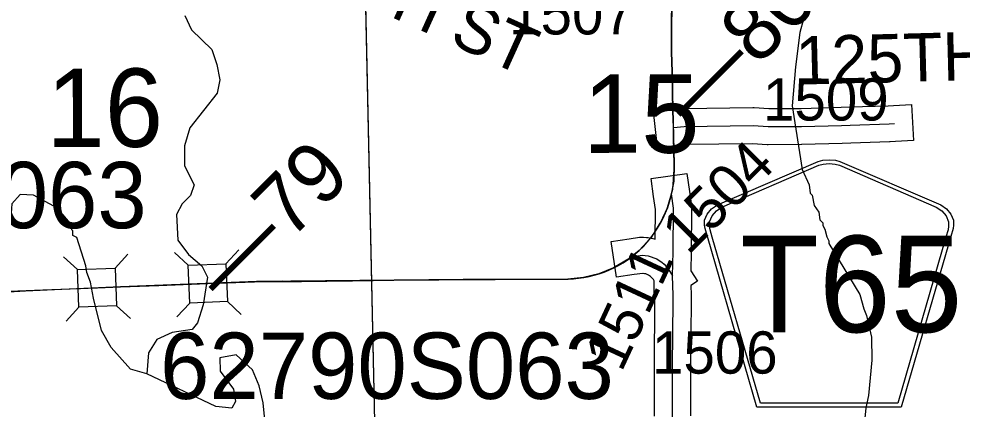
# Model space of a CAD drawing. Extents: x 23.6 to 68.7, y -63 to -29.
# Drawn here: x 46.899 to 48.463, y -36.541 to -35.894 of the extents above; entities that cross this region are included whole.
import ezdxf

# ---------------------------------------------------------------- set-up
doc = ezdxf.new("R2010")
doc.units = 0
for name, color, linetype in [('tdCoHydroRiver', 7, 'Continuous'), ('tdCoPriCL', 7, 'Continuous'), ('tdCoPrimary', 7, 'Continuous'), ('tdCoPriNonDiv', 7, 'Continuous'), ('tdCoPriNonDivCL', 7, 'Continuous'), ('tdCoSecRdNmbr', 7, 'Continuous'), ('tdCoSecRdTxt', 7, 'Continuous'), ('tdCoSecRteBand', 7, 'Continuous'), ('tdCoSecRteCL', 7, 'Continuous'), ('tdCoSectLine', 7, 'Continuous'), ('tdCoSectLinePart', 7, 'Continuous'), ('tdCoSectNmbr', 7, 'Continuous'), ('tdCoShieldCoRte', 7, 'Continuous'), ('tdCoStrucNonDivPri', 7, 'Continuous'), ('tdCoStrucPriMaintName', 7, 'Continuous'), ('tdCoSurfGravel', 7, 'Continuous'), ('tdStHwyPriRefPost1', 7, 'Continuous'), ('tdStHwyPriRefPost5', 7, 'Continuous')]:
    doc.layers.add(name, color=color, linetype=linetype)

msp = doc.modelspace()

# ---------------------------------------------------------------- linework, layer by layer
at = {"layer": 'tdCoHydroRiver'}
for points in [[(48.2061, -35.8725), (48.194, -35.9168), (48.1867, -35.9737), (48.1811, -36.0385), (48.198, -36.1441), (48.2094, -36.1692), (48.2111, -36.1834), (48.2143, -36.1865), (48.2176, -36.2038), (48.2256, -36.2148), (48.2273, -36.2274), (48.2321, -36.2321), (48.2322, -36.2368), (48.2354, -36.2431), (48.2387, -36.2557), (48.2419, -36.262), (48.242, -36.2667), (48.2934, -36.3514), (48.3, -36.375), (48.3048, -36.386), (48.3131, -36.4222), (48.3136, -36.4601), (48.3079, -36.5186), (48.3034, -36.5391), (48.302, -36.5565)], [(47.174, -35.8885), (47.1853, -35.9121), (47.2188, -35.9449), (47.2269, -35.97), (47.2319, -35.9952), (47.2274, -36.0174), (47.1823, -36.0747), (47.1732, -36.1048), (47.1735, -36.1379), (47.1896, -36.1693), (47.1835, -36.1868), (47.1695, -36.2011), (47.1602, -36.2186), (47.1622, -36.2612), (47.1799, -36.2847), (47.2022, -36.3034), (47.2118, -36.3222), (47.2044, -36.3681), (47.1953, -36.3982), (47.186, -36.4093), (47.1529, -36.4144), (47.1277, -36.4257), (47.1138, -36.448), (47.111, -36.4827)], [(47.111, -36.4827), (47.0841, -36.4751), (47.0521, -36.4392), (47.036, -36.4109), (47.0228, -36.3574), (47.0178, -36.3306), (47.0113, -36.3149), (47.0096, -36.3039), (46.9949, -36.2567), (46.9885, -36.2536), (46.9884, -36.2457), (46.9868, -36.2442), (46.9868, -36.2363), (46.9628, -36.2081), (46.9231, -36.1865), (46.901, -36.1851), (46.8869, -36.2011), (46.8829, -36.2627), (46.8702, -36.2597), (46.8558, -36.2424), (46.8541, -36.2346), (46.8366, -36.219), (46.8208, -36.2192)], [(47.3283, -36.7282), (47.3721, -36.6882), (47.3799, -36.6771), (47.3796, -36.655), (47.3669, -36.6441), (47.3304, -36.6287), (47.3112, -36.6037), (47.3041, -36.5311), (47.2975, -36.5028), (47.2861, -36.4761), (47.259, -36.4511), (47.2322, -36.4562), (47.2325, -36.4782), (47.2549, -36.508), (47.2583, -36.5285), (47.2521, -36.5396), (47.2252, -36.5367), (47.111, -36.4827)]]:
    msp.add_lwpolyline(points, dxfattribs=at)
at = {"layer": 'tdCoPriCL'}
msp.add_lwpolyline([(46.8614, -36.3477), (46.9386, -36.3436), (46.9983, -36.3411), (47.0294, -36.3399), (47.0671, -36.3384), (47.1307, -36.3362), (47.2119, -36.333), (47.3358, -36.3285), (47.367, -36.3294), (47.4826, -36.328), (47.5201, -36.3273), (47.5951, -36.3268), (47.6358, -36.3263), (47.6886, -36.3266), (47.7399, -36.3258), (47.7926, -36.3258), (47.8094, -36.3256), (47.8181, -36.3252), (47.8268, -36.3243), (47.8354, -36.323), (47.844, -36.3214), (47.8525, -36.3193), (47.8608, -36.3168), (47.8691, -36.314), (47.8772, -36.3107), (47.8851, -36.3071), (47.8929, -36.3031), (47.9004, -36.2987), (47.9105, -36.292), (47.9147, -36.2886), (47.9273, -36.2785), (47.9341, -36.2717), (47.9406, -36.2646), (47.9467, -36.2572), (47.9524, -36.2494), (47.9577, -36.2414), (47.9626, -36.2331), (47.967, -36.2246), (47.9711, -36.2159), (47.9746, -36.207), (47.9801, -36.1882), (47.981, -36.1845), (47.9828, -36.1771), (47.985, -36.1631), (47.9857, -36.1355), (47.9847, -36.0911), (47.9843, -36.0745), (47.9835, -36.0474), (47.9823, -35.9823), (47.9813, -35.949), (47.981, -35.8977), (47.982, -35.8704)], dxfattribs=at)
at = {"layer": 'tdCoPrimary'}
for points in [[(46.8697, -36.3465), (46.939, -36.3436), (46.9987, -36.3411), (47.0012, -36.341), (47.0645, -36.3385), (47.0675, -36.3384), (47.1311, -36.3362), (47.191, -36.3337), (47.1915, -36.3337), (47.2405, -36.3318), (47.2934, -36.3298), (47.3362, -36.3295), (47.3674, -36.3294), (47.452, -36.3286), (47.5205, -36.3273), (47.5955, -36.3268), (47.6362, -36.3263), (47.6889, -36.3266), (47.7402, -36.3258), (47.793, -36.3258), (47.8098, -36.3256), (47.8185, -36.3252), (47.8272, -36.3243), (47.8358, -36.323), (47.8444, -36.3214), (47.8528, -36.3193), (47.8612, -36.3168), (47.8695, -36.314), (47.8775, -36.3107), (47.8855, -36.3071), (47.8932, -36.3031), (47.9008, -36.2987), (47.9109, -36.292), (47.9151, -36.2886), (47.9277, -36.2785), (47.9345, -36.2717), (47.9409, -36.2646), (47.947, -36.2572), (47.9527, -36.2494), (47.958, -36.2414), (47.9629, -36.2331), (47.9674, -36.2246), (47.9714, -36.2159), (47.975, -36.207), (47.9804, -36.1882), (47.9813, -36.1845), (47.9831, -36.1771), (47.9854, -36.1631), (47.9861, -36.1355), (47.9851, -36.0911), (47.9847, -36.0745), (47.9839, -36.0474), (47.9827, -35.9823), (47.9817, -35.949), (47.9814, -35.8977), (47.9824, -35.8704)], [(47.3362, -36.3295), (47.3674, -36.3294), (47.452, -36.3286), (47.5205, -36.3273), (47.5955, -36.3268), (47.6362, -36.3263), (47.6889, -36.3266), (47.7402, -36.3258), (47.793, -36.3258), (47.8098, -36.3256), (47.8185, -36.3252), (47.8272, -36.3243), (47.8358, -36.323), (47.8444, -36.3214), (47.8528, -36.3193), (47.8612, -36.3168), (47.8695, -36.314), (47.8775, -36.3107), (47.8855, -36.3071), (47.8932, -36.3031), (47.9008, -36.2987), (47.9109, -36.292), (47.9151, -36.2886), (47.9277, -36.2785), (47.9345, -36.2717), (47.9409, -36.2646), (47.947, -36.2572), (47.9527, -36.2494), (47.958, -36.2414), (47.9629, -36.2331), (47.9674, -36.2246), (47.9714, -36.2159), (47.975, -36.207), (47.9804, -36.1882), (47.9813, -36.1845), (47.9831, -36.1771), (47.9854, -36.1631), (47.9861, -36.1355), (47.9851, -36.0911), (47.9847, -36.0745), (47.9839, -36.0474), (47.9827, -35.9823), (47.9817, -35.949), (47.9814, -35.8977), (47.9824, -35.8704)], [(47.3362, -36.3295), (47.3674, -36.3294), (47.452, -36.3286), (47.5205, -36.3273), (47.5955, -36.3268), (47.6362, -36.3263), (47.6889, -36.3266), (47.7402, -36.3258), (47.793, -36.3258), (47.8098, -36.3256), (47.8185, -36.3252), (47.8272, -36.3243), (47.8358, -36.323), (47.8444, -36.3214), (47.8528, -36.3193), (47.8612, -36.3168), (47.8695, -36.314), (47.8775, -36.3107), (47.8855, -36.3071), (47.8932, -36.3031), (47.9008, -36.2987), (47.9109, -36.292), (47.9151, -36.2886), (47.9277, -36.2785), (47.9345, -36.2717), (47.9409, -36.2646), (47.947, -36.2572), (47.9527, -36.2494), (47.958, -36.2414), (47.9629, -36.2331), (47.9674, -36.2246), (47.9714, -36.2159), (47.975, -36.207), (47.9804, -36.1882), (47.9813, -36.1845), (47.9831, -36.1771), (47.9854, -36.1631), (47.9861, -36.1355), (47.9851, -36.0911), (47.9847, -36.0745), (47.9839, -36.0474), (47.9827, -35.9823), (47.9817, -35.949), (47.9814, -35.8977), (47.9824, -35.8704)], [(46.8617, -36.3471), (46.8697, -36.3465), (46.939, -36.3436), (46.9987, -36.3411), (47.0012, -36.341), (47.0645, -36.3385), (47.0675, -36.3384), (47.1311, -36.3362), (47.191, -36.3337), (47.1915, -36.3337), (47.2405, -36.3318), (47.2934, -36.3298), (47.3362, -36.3295)], [(46.8617, -36.3471), (46.8697, -36.3465), (46.939, -36.3436), (46.9987, -36.3411), (47.0012, -36.341), (47.0645, -36.3385), (47.0675, -36.3384), (47.1311, -36.3362), (47.191, -36.3337), (47.1915, -36.3337), (47.2405, -36.3318), (47.2934, -36.3298), (47.3362, -36.3295)]]:
    msp.add_lwpolyline(points, dxfattribs=at)
at = {"layer": 'tdCoPriNonDiv'}
msp.add_lwpolyline([(47.9821, -35.8703), (47.9811, -35.8977), (47.9813, -35.949), (47.9858, -36.1354), (47.9828, -36.1771), (47.9747, -36.207), (47.9626, -36.2331), (47.9467, -36.2571), (47.9273, -36.2785), (47.9106, -36.292), (47.8851, -36.3071), (47.8609, -36.3168), (47.8355, -36.323), (47.8094, -36.3256), (47.6358, -36.3263), (47.293, -36.3298), (47.0672, -36.3384), (46.8239, -36.3497)], dxfattribs=at)
at = {"layer": 'tdCoPriNonDivCL'}
msp.add_lwpolyline([(46.8693, -36.3465), (46.9386, -36.3436), (46.9983, -36.3411), (47.0008, -36.341), (47.0641, -36.3385), (47.0671, -36.3384), (47.1307, -36.3362), (47.1906, -36.3337), (47.1912, -36.3337), (47.2401, -36.3318), (47.293, -36.3298), (47.3358, -36.3295), (47.367, -36.3294), (47.4516, -36.3286), (47.5201, -36.3273), (47.5951, -36.3268), (47.6358, -36.3263), (47.6886, -36.3266), (47.7399, -36.3258), (47.7926, -36.3258), (47.8094, -36.3256), (47.8181, -36.3252), (47.8268, -36.3243), (47.8354, -36.323), (47.844, -36.3214), (47.8525, -36.3193), (47.8608, -36.3168), (47.8691, -36.314), (47.8772, -36.3107), (47.8851, -36.3071), (47.8929, -36.3031), (47.9004, -36.2987), (47.9105, -36.292), (47.9147, -36.2886), (47.9273, -36.2785), (47.9341, -36.2717), (47.9406, -36.2646), (47.9467, -36.2572), (47.9524, -36.2494), (47.9577, -36.2414), (47.9626, -36.2331), (47.967, -36.2246), (47.9711, -36.2159), (47.9746, -36.207), (47.9801, -36.1882), (47.981, -36.1845), (47.9828, -36.1771), (47.985, -36.1631), (47.9857, -36.1355), (47.9847, -36.0911), (47.9843, -36.0745), (47.9835, -36.0474), (47.9823, -35.9823), (47.9813, -35.949), (47.981, -35.8977), (47.982, -35.8704)], dxfattribs=at)
msp.add_lwpolyline([(46.8693, -36.3465), (46.9386, -36.3436), (46.9983, -36.3411), (47.0008, -36.341), (47.0641, -36.3385), (47.0671, -36.3384), (47.1307, -36.3362), (47.1906, -36.3337), (47.1912, -36.3337), (47.2401, -36.3318), (47.293, -36.3298), (47.3358, -36.3295), (47.367, -36.3294), (47.4516, -36.3286), (47.5201, -36.3273), (47.5951, -36.3268), (47.6358, -36.3263), (47.6886, -36.3266), (47.7399, -36.3258), (47.7926, -36.3258), (47.8094, -36.3256), (47.8181, -36.3252), (47.8268, -36.3243), (47.8354, -36.323), (47.844, -36.3214), (47.8525, -36.3193), (47.8608, -36.3168), (47.8691, -36.314), (47.8772, -36.3107), (47.8851, -36.3071), (47.8929, -36.3031), (47.9004, -36.2987), (47.9105, -36.292), (47.9147, -36.2886), (47.9273, -36.2785), (47.9341, -36.2717), (47.9406, -36.2646), (47.9467, -36.2572), (47.9524, -36.2494), (47.9577, -36.2414), (47.9626, -36.2331), (47.967, -36.2246), (47.9711, -36.2159), (47.9746, -36.207), (47.9801, -36.1882), (47.981, -36.1845), (47.9828, -36.1771), (47.985, -36.1631), (47.9857, -36.1355), (47.9847, -36.0911), (47.9843, -36.0745), (47.9835, -36.0474), (47.9823, -35.9823), (47.9813, -35.949), (47.981, -35.8977), (47.982, -35.8704)], dxfattribs=at)
at = {"layer": 'tdCoSecRteBand'}
for points in [[(47.9581, -36.1076), (47.9516, -36.048), (47.9814, -36.0447), (47.999, -36.0428), (48.0004, -36.0426), (48.0019, -36.0426), (48.1161, -36.0411), (48.1173, -36.0411), (48.1185, -36.0412), (48.1426, -36.0428), (48.1961, -36.0425), (48.2624, -36.0407), (48.2764, -36.0402), (48.2765, -36.0402), (48.2765, -36.0402), (48.3408, -36.0382), (48.3493, -36.0378), (48.3792, -36.0361), (48.3826, -36.096), (48.3526, -36.0977), (48.3437, -36.0982), (48.3434, -36.0982), (48.343, -36.0982), (48.2784, -36.1002), (48.2644, -36.1007), (48.2642, -36.1007), (48.2641, -36.1007), (48.1974, -36.1025), (48.1971, -36.1025), (48.1967, -36.1025), (48.1418, -36.1028), (48.1407, -36.1028), (48.1397, -36.1028), (48.1157, -36.1011), (48.0041, -36.1026), (47.9879, -36.1044), (47.9581, -36.1076)], [(47.9528, -36.5532), (47.9528, -36.4702), (47.9528, -36.4701), (47.9528, -36.4699), (47.9538, -36.362), (47.9537, -36.3528), (47.9536, -36.3494), (47.9522, -36.3494), (47.9527, -36.3286), (47.9511, -36.3261), (47.9498, -36.3245), (47.9483, -36.3229), (47.9465, -36.3214), (47.9447, -36.3201), (47.9428, -36.3189), (47.9407, -36.318), (47.9386, -36.3172), (47.9364, -36.3167), (47.9342, -36.3163), (47.9337, -36.3163), (47.9194, -36.3183), (47.8897, -36.3226), (47.8812, -36.2632), (47.9109, -36.2589), (47.9283, -36.2564), (47.9315, -36.256), (47.9346, -36.2562), (47.9397, -36.2565), (47.941, -36.2566), (47.9424, -36.2569), (47.9473, -36.2577), (47.9487, -36.2579), (47.95, -36.2582), (47.9541, -36.2593), (47.9546, -36.2101), (47.9516, -36.1886), (47.9475, -36.1589), (48.0069, -36.1507), (48.0111, -36.1804), (48.0143, -36.2041), (48.0146, -36.2063), (48.0146, -36.2085), (48.0139, -36.2808), (48.0139, -36.281), (48.0139, -36.2812), (48.0131, -36.3117), (48.0243, -36.3293), (48.0133, -36.3363), (48.0137, -36.3516), (48.0137, -36.3518), (48.0137, -36.3521), (48.0138, -36.3618), (48.0138, -36.3621), (48.0138, -36.3623), (48.0128, -36.4704), (48.0128, -36.5523)]]:
    msp.add_lwpolyline(points, dxfattribs=at)
at = {"layer": 'tdCoSecRteCL'}
for points in [[(47.9847, -36.0745), (48.0023, -36.0726), (48.1165, -36.0711), (48.1417, -36.0728), (48.1966, -36.0725), (48.2633, -36.0707), (48.2775, -36.0702), (48.3421, -36.0682), (48.3509, -36.0677)], [(47.9829, -36.3202), (47.9839, -36.2805), (47.9846, -36.2082), (47.9813, -36.1845)], [(47.9151, -36.2886), (47.9326, -36.2861), (47.9376, -36.2865), (47.9425, -36.2873), (47.9474, -36.2885), (47.9521, -36.2902), (47.9567, -36.2923), (47.961, -36.2949), (47.9651, -36.2978), (47.9689, -36.301), (47.9724, -36.3047), (47.9755, -36.3086), (47.9829, -36.3202)], [(48.0146, -36.7046), (48.0011, -36.652), (47.9884, -36.5947), (47.9856, -36.5784), (47.9834, -36.5636), (47.9828, -36.5532), (47.9828, -36.4702), (47.9838, -36.362), (47.9837, -36.3523), (47.9829, -36.3202)]]:
    msp.add_lwpolyline(points, dxfattribs=at)
at = {"layer": 'tdCoSectLine'}
msp.add_lwpolyline([(47.4677, -35.587), (47.4893, -36.5876)], dxfattribs=at)
at = {"layer": 'tdCoSectLinePart'}
msp.add_lwpolyline([(47.4711, -35.7468), (47.4893, -36.5876)], dxfattribs=at)
at = {"layer": 'tdCoShieldCoRte'}
for points in [[(48.1228, -36.5379), (48.0409, -36.2551), (48.037, -36.2419), (48.0362, -36.236), (48.0362, -36.2282), (48.0405, -36.2179), (48.0478, -36.2094), (48.0573, -36.2027), (48.2246, -36.1304), (48.2321, -36.1287), (48.2426, -36.1278), (48.253, -36.1287), (48.2605, -36.1304), (48.4278, -36.2027), (48.4373, -36.2094), (48.4446, -36.2179), (48.4489, -36.2282), (48.4489, -36.236), (48.4481, -36.2419), (48.4443, -36.2551), (48.3623, -36.5379)], [(48.1287, -36.5316), (48.0489, -36.2563), (48.0452, -36.2437), (48.0445, -36.2381), (48.0445, -36.2306), (48.0486, -36.2207), (48.0556, -36.2125), (48.0647, -36.2061), (48.2253, -36.1367), (48.2325, -36.1351), (48.2426, -36.1342), (48.2526, -36.1351), (48.2598, -36.1367), (48.4204, -36.2061), (48.4296, -36.2125), (48.4365, -36.2207), (48.4406, -36.2306), (48.4406, -36.2381), (48.4399, -36.2437), (48.4362, -36.2563), (48.3565, -36.5316)]]:
    msp.add_lwpolyline(points, close=True, dxfattribs=at)
at = {"layer": 'tdCoStrucNonDivPri'}
for p, q in [((47.2423, -36.3004), (47.2636, -36.2774)), ((46.9958, -36.3099), (46.9728, -36.2886)), ((47.0583, -36.3074), (47.0796, -36.2844)), ((47.1797, -36.3028), (47.1568, -36.2816)), ((46.9982, -36.3724), (46.977, -36.3954)), ((47.0608, -36.37), (47.0838, -36.3912)), ((47.1822, -36.3654), (47.1609, -36.3884)), ((47.2447, -36.363), (47.2677, -36.3842))]:
    msp.add_line(p, q, dxfattribs=at)
for points in [[(46.9958, -36.3099), (47.0583, -36.3074), (47.0608, -36.37), (46.9982, -36.3724)], [(47.1797, -36.3028), (47.2423, -36.3004), (47.2447, -36.363), (47.1822, -36.3654)]]:
    msp.add_lwpolyline(points, close=True, dxfattribs=at)
at = {"layer": 'tdCoSurfGravel'}
for points in [[(47.9847, -36.0745), (48.0023, -36.0726), (48.1165, -36.0711), (48.1417, -36.0728), (48.1966, -36.0725), (48.2633, -36.0707), (48.2775, -36.0702), (48.3421, -36.0682), (48.3509, -36.0677)], [(47.9828, -36.5532), (47.9828, -36.4702), (47.9838, -36.362), (47.9837, -36.3523), (47.9829, -36.3202), (47.9839, -36.2805), (47.9846, -36.2082), (47.9813, -36.1845)], [(47.9151, -36.2886), (47.9326, -36.2861), (47.9376, -36.2865), (47.9425, -36.2873), (47.9474, -36.2885), (47.9521, -36.2902), (47.9567, -36.2923), (47.961, -36.2949), (47.9651, -36.2978), (47.9689, -36.301), (47.9724, -36.3047), (47.9755, -36.3086), (47.9829, -36.3202)]]:
    msp.add_lwpolyline(points, dxfattribs=at)

# ---------------------------------------------------------------- texts
at = {"layer": 'tdCoSecRdNmbr'}
for s, rotation, p in [('1507', 0.037, (47.712, -35.92)), ('1509', 0.0374, (48.1331, -36.0628)), ('1504', 45.036, (48.0088, -36.2872)), ('1511', 65.0354, (47.8981, -36.4816)), ('1506', 0.0372, (47.949, -36.4825))]:
    msp.add_text(s, height=0.07, rotation=rotation, dxfattribs=at).set_placement(p)
at = {"layer": 'tdCoSecRdTxt'}
for s, rotation, p in [('120TH ST', 335.6405, (47.2906, -35.7889)), ('125TH DR', 1.5114, (48.188, -36.0033))]:
    msp.add_text(s, height=0.08, rotation=rotation, dxfattribs=at).set_placement(p)
at = {"layer": 'tdCoSectNmbr'}
for s, rotation, p in [('16', 0.0364, (46.9446, -36.1065)), ('15', 0.0371, (47.8344, -36.1163))]:
    msp.add_text(s, height=0.13, rotation=rotation, dxfattribs=at).set_placement(p)
at = {"layer": 'tdCoShieldCoRte'}
msp.add_text('T65', height=0.16, dxfattribs=at).set_placement((48.095, -36.4137))
at = {"layer": 'tdCoStrucPriMaintName'}
for s, p in [('62788S063', (46.3582, -36.2413)), ('62788S063', (46.3582, -36.2413)), ('62788S063', (46.3582, -36.2413)), ('62790S063', (47.133, -36.5244)), ('62790S063', (47.133, -36.5244)), ('62790S063', (47.133, -36.5244))]:
    msp.add_text(s, height=0.11, dxfattribs=at).set_placement(p)
at = {"layer": 'tdStHwyPriRefPost1'}
for s, p in [('‒‒80', (48.0188, -36.079)), ('‒‒79', (47.2429, -36.3684))]:
    msp.add_text(s, height=0.1, rotation=45, dxfattribs=at).set_placement(p)
at = {"layer": 'tdStHwyPriRefPost5'}
msp.add_text('‒‒80', height=0.1, rotation=45, dxfattribs=at).set_placement((48.0188, -36.079))

doc.saveas('drawing.dxf')
